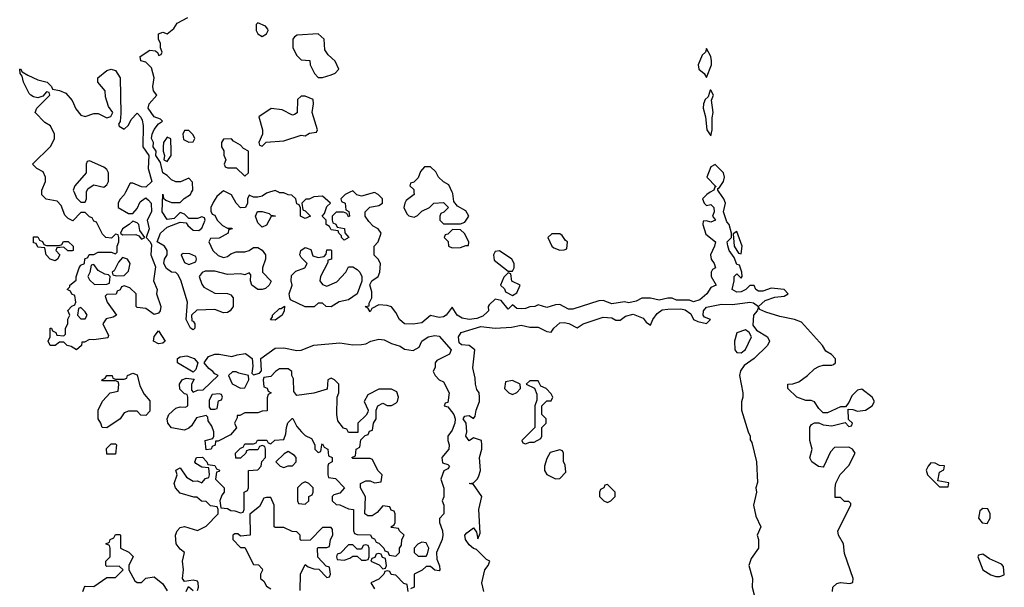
# Model space of a CAD drawing. Header units: inches. Extents: x 2601682 to 2755810, y 449311 to 584050.
# Tile 408 of 505: x 2675086 to 2679650, y 538169 to 540800. Entities that reach past the tile are written whole.
import ezdxf

# ---------------------------------------------------------------- set-up
doc = ezdxf.new("R2010")
doc.units = ezdxf.units.IN
doc.header["$MEASUREMENT"] = 0
doc.layers.add('C6573', color=7, linetype='Continuous')
doc.layers.add('C6574', color=7, linetype='Continuous')

msp = doc.modelspace()

# ---------------------------------------------------------------- linework, layer by layer
at = {"layer": 'C6573', "color": 2, "elevation": 10}
for points in [[(2675576.2, 540000), (2675570, 539988), (2675550, 539966), (2675542, 539950), (2675542, 539930), (2675590, 539902), (2675610, 539902), (2675630, 539924.7), (2675644.2, 539955.8), (2675667, 539973), (2675670, 539974), (2675683.8, 539963.8), (2675694.8, 539950), (2675696.3, 539910), (2675676.3, 539870), (2675686.8, 539830), (2675672, 539790), (2675690.9, 539770.9), (2675696.8, 539756.8), (2675694, 539710), (2675714.8, 539654.8), (2675706, 539590), (2675724, 539550), (2675720.7, 539530), (2675739.5, 539470), (2675737.1, 539450), (2675730, 539439.3), (2675710, 539434), (2675670, 539461.2), (2675630, 539466), (2675626, 539470), (2675626, 539530), (2675596.4, 539556.4), (2675570, 539566), (2675558, 539562), (2675552, 539548), (2675538, 539542), (2675532.7, 539527.3), (2675490, 539526), (2675482, 539518), (2675492, 539490), (2675534, 539430), (2675519.6, 539420.4), (2675486.4, 539413.6), (2675471.3, 539390), (2675496.9, 539336.9), (2675494.8, 539325.2), (2675430, 539315.3), (2675410, 539318), (2675386, 539306), (2675374, 539306), (2675372, 539290), (2675350, 539269.5), (2675324.7, 539284.7), (2675306, 539290), (2675290, 539306), (2675270, 539306), (2675250.9, 539289.1), (2675228, 539290), (2675218, 539310), (2675228, 539330), (2675228, 539370), (2675234, 539370), (2675238, 539358), (2675254, 539350), (2675258, 539338), (2675290, 539334), (2675298, 539342), (2675298, 539370), (2675308.7, 539390), (2675308.9, 539411.1), (2675318, 539430), (2675308.4, 539451.6), (2675327.3, 539472.7), (2675342, 539478), (2675346, 539490), (2675342, 539522), (2675327.3, 539527.3), (2675322, 539542), (2675306, 539550), (2675318, 539562), (2675318, 539570), (2675348, 539592), (2675348, 539608), (2675362, 539650), (2675370, 539662), (2675386, 539670), (2675388, 539692), (2675402, 539698), (2675408.4, 539711.6), (2675430, 539712), (2675450, 539722), (2675510, 539722), (2675530, 539714), (2675538, 539722), (2675538, 539750), (2675546, 539770), (2675546, 539790), (2675542, 539802), (2675530, 539806), (2675512, 539788), (2675486, 539790), (2675470, 539806), (2675442, 539862), (2675430, 539866), (2675422, 539882), (2675410, 539886), (2675390, 539906), (2675370, 539906), (2675331.6, 539868.4), (2675310, 539878), (2675294.6, 539894.6), (2675278, 539938), (2675259, 539959), (2675208.4, 539968.4), (2675188.4, 539988.4), (2675188.2, 540000)], [(2675338.4, 540000), (2675350, 539974), (2675370, 539954), (2675390, 539954), (2675395.3, 539970), (2675396.3, 540000)], [(2676022.9, 540000), (2675999.6, 539980.4), (2675983.6, 539956.4), (2675972, 539930), (2675972.7, 539912.7), (2675978, 539898), (2675990, 539894), (2676002, 539870), (2676025.4, 539845.4), (2676050, 539834), (2676070, 539834), (2676071.3, 539830), (2676054, 539826), (2676052, 539810), (2676010, 539788), (2675970, 539786), (2675962, 539770), (2675982, 539730), (2676006.4, 539706.4), (2676030, 539698), (2676050, 539702), (2676064.7, 539715.3), (2676090, 539724.7), (2676130, 539724.7), (2676149.2, 539730.8), (2676170, 539744.7), (2676190, 539744.7), (2676210, 539731.3), (2676226, 539710), (2676226, 539690), (2676211.3, 539650), (2676212, 539630), (2676251.3, 539588.7), (2676242, 539570), (2676225.4, 539554.6), (2676210, 539549), (2676190, 539549.2), (2676162, 539570), (2676155.3, 539590), (2676158, 539618), (2676150, 539626), (2676130, 539618), (2676110, 539622), (2676050, 539619), (2675990, 539634), (2675946, 539634), (2675931.1, 539628.9), (2675918, 539610), (2675930, 539574), (2675939.6, 539559.6), (2675990, 539532), (2676050, 539531.3), (2676065.4, 539525.4), (2676076, 539510), (2676074.8, 539470), (2676061, 539450), (2676050, 539442.7), (2676030, 539441.2), (2675990, 539457.2), (2675906.8, 539453.2), (2675882, 539430), (2675883.6, 539403.6), (2675890, 539402), (2675898, 539390), (2675898, 539370), (2675890, 539362), (2675878, 539370), (2675858, 539410), (2675864, 539490), (2675832.5, 539592.5), (2675819.3, 539619.3), (2675810, 539628.7), (2675790, 539629), (2675767.2, 539647.2), (2675754, 539670), (2675757.2, 539690), (2675769.2, 539710), (2675769.2, 539730), (2675757.2, 539750), (2675724, 539770), (2675739.3, 539810), (2675770, 539838), (2675830, 539862), (2675858, 539858), (2675865.4, 539845.4), (2675890, 539824.7), (2675916.4, 539823.6), (2675930, 539834), (2675946, 539870), (2675942, 539882), (2675930, 539886), (2675910, 539878), (2675870, 539878), (2675850, 539898), (2675830, 539906), (2675802, 539878), (2675770, 539874), (2675746.6, 539910), (2675750, 539991.3), (2675752.7, 539972.7), (2675763.6, 539963.6), (2675790, 539952), (2675830, 539952), (2675848.9, 539971.1), (2675878, 539990), (2675883, 540000)], [(2676244.7, 540000), (2676230, 539995.3), (2676210, 539982), (2676190, 539978), (2676170, 539978), (2676150, 539986), (2676142, 539970), (2676142, 539950), (2676132, 539930), (2676110, 539928), (2676089.1, 539949.1), (2676068.4, 539988.4), (2676043.1, 540000)], [(2676616.5, 540000), (2676594, 539990), (2676574, 539970), (2676578, 539958), (2676594, 539950), (2676598, 539918), (2676611.6, 539911.6), (2676614, 539890), (2676610, 539886), (2676602, 539902), (2676587.3, 539907.3), (2676552.7, 539907.3), (2676534, 539890), (2676534, 539870), (2676538, 539858), (2676552, 539852), (2676558, 539838), (2676592, 539832), (2676592.7, 539812.7), (2676611, 539790), (2676590, 539778), (2676578, 539790), (2676578, 539798), (2676566, 539810), (2676562, 539822), (2676530, 539826), (2676522, 539842), (2676506, 539850), (2676506, 539870), (2676488, 539890), (2676499, 539901), (2676510, 539934), (2676526, 539950), (2676490, 539982), (2676450, 539979), (2676428, 539968), (2676412, 539968), (2676394, 539950), (2676398, 539918), (2676410, 539914), (2676434, 539890), (2676410, 539878), (2676388, 539890), (2676387.3, 539927.3), (2676382, 539942), (2676370, 539946), (2676366, 539970), (2676347.3, 539987.3), (2676330, 539988), (2676310, 539998), (2676290, 539998), (2676286, 540000)], [(2678286.9, 540000), (2678271, 539990), (2678251, 539970), (2678258, 539950), (2678270, 539938), (2678290, 539942.8), (2678302.8, 539930), (2678304.7, 539910), (2678298, 539890), (2678311.3, 539870), (2678290, 539861.2), (2678270, 539868), (2678254, 539866), (2678252, 539850), (2678266.6, 539806.6), (2678311.3, 539770), (2678306.8, 539750), (2678287.7, 539710), (2678290.8, 539690), (2678304.7, 539670), (2678311.3, 539650), (2678298, 539642), (2678291.3, 539630), (2678291.3, 539610), (2678314, 539570), (2678290, 539558), (2678271, 539530), (2678238.5, 539501.5), (2678210, 539492.3), (2678190, 539499.5), (2678130, 539499.3), (2678110, 539509.3), (2678090, 539509.3), (2678050, 539499.3), (2678010, 539509.2), (2677970, 539509.2), (2677944, 539496), (2677910, 539487.6), (2677890, 539492.3), (2677830, 539483.7), (2677790, 539499), (2677770, 539497.2), (2677650, 539457.6), (2677630, 539458.4), (2677590, 539479.3), (2677570, 539479), (2677530, 539465.2), (2677490, 539478), (2677474, 539470), (2677450, 539469.4), (2677430, 539460.9), (2677410, 539459.3), (2677390, 539461.2), (2677370, 539478), (2677350, 539458), (2677318, 539498), (2677290, 539504), (2677262, 539478), (2677258, 539470), (2677258.8, 539450), (2677254.6, 539445.4), (2677233.5, 539426.5), (2677205.1, 539414.9), (2677170, 539409.6), (2677136.3, 539416.3), (2677113.2, 539430), (2677090, 539468), (2677062.8, 539430), (2677050, 539422), (2677030, 539419.5), (2676990, 539429.2), (2676950, 539394.5), (2676910, 539388), (2676869.8, 539389.8), (2676846.6, 539410), (2676830, 539442), (2676809.1, 539469.1), (2676790, 539475.3), (2676750, 539478), (2676718, 539462), (2676710, 539446), (2676702, 539462), (2676688, 539470), (2676706, 539474), (2676706, 539486), (2676718, 539510), (2676718, 539538), (2676708.4, 539571.6), (2676718, 539590), (2676748, 539610), (2676755.3, 539630), (2676758, 539670), (2676748, 539690), (2676729, 539709), (2676728.7, 539750), (2676748, 539770), (2676762, 539810), (2676748, 539830), (2676723.7, 539843.7), (2676704.1, 539864.1), (2676688, 539890), (2676688, 539910), (2676709, 539931), (2676750, 539938), (2676768, 539950), (2676768, 539970), (2676748, 539990), (2676730, 539999), (2676670, 539982), (2676648.4, 539988.4), (2676636.3, 540000)], [(2676913.4, 540000), (2676914, 539990), (2676878, 539962), (2676871.3, 539950), (2676866, 539930), (2676880.7, 539900.7), (2676890, 539891.3), (2676914.6, 539885.4), (2676930, 539892), (2676950, 539912), (2676986, 539930), (2677006, 539950), (2677050, 539952), (2677074, 539930), (2677052.7, 539907.3), (2677038, 539902), (2677034, 539890), (2677034, 539870), (2677050, 539854), (2677130, 539854), (2677150, 539862), (2677168, 539890), (2677154.6, 539914.6), (2677115.3, 539935.3), (2677098, 539958), (2677094, 539994), (2677091.3, 540000)], [(2677238, 538150), (2677228, 538190), (2677242, 538250), (2677258, 538270), (2677266, 538290), (2677250, 538298), (2677204, 538344), (2677190, 538349), (2677170, 538365.2), (2677152.7, 538390), (2677150, 538411.3), (2677158, 538422), (2677190, 538444.7), (2677204, 538424), (2677210, 538394), (2677220.4, 538419.6), (2677214, 538530), (2677228.7, 538590), (2677190, 538646), (2677169, 538650), (2677190, 538654), (2677208.4, 538671.6), (2677214.6, 538685.4), (2677222, 538710), (2677218, 538770), (2677228, 538810), (2677228, 538830), (2677226, 538850), (2677190, 538862), (2677170, 538848), (2677154, 538870), (2677159, 538890), (2677155.3, 538930), (2677142, 538950), (2677150, 538962), (2677156.4, 538963.6), (2677170, 538964.7), (2677190, 538952), (2677198, 538962), (2677202, 538990), (2677218, 539030), (2677218, 539050), (2677215.3, 539070), (2677205.2, 539085.2), (2677199, 539110), (2677198, 539138), (2677186.8, 539186.8), (2677195.3, 539270), (2677170, 539289.3), (2677133.4, 539293.4), (2677122.7, 539302.7), (2677119.6, 539330), (2677132.3, 539350), (2677222.8, 539377.2), (2677290, 539370.3), (2677365.7, 539374.3), (2677410, 539383.7), (2677450, 539374.9), (2677490, 539374.9), (2677530, 539354.8), (2677550, 539351.3), (2677561.2, 539370), (2677590, 539394.4), (2677610, 539397.1), (2677632.2, 539392.2), (2677670, 539371), (2677698, 539390), (2677790, 539421.3), (2677830, 539418.4), (2677850, 539407.7), (2677870, 539407.3), (2677894.5, 539425.5), (2677930, 539435.6), (2677976.2, 539416.2), (2677990, 539398), (2678010, 539384.7), (2678021.2, 539410), (2678041.6, 539438.4), (2678064.6, 539455.4), (2678090, 539458.9), (2678150, 539459.5), (2678170, 539455.5), (2678196.9, 539436.9), (2678210, 539411), (2678230, 539401), (2678270, 539392), (2678288, 539410), (2678260.9, 539420.9), (2678254, 539430), (2678256, 539450), (2678270, 539466.8), (2678338.6, 539481.4), (2678390, 539480.3), (2678470, 539490.6), (2678487.9, 539487.9), (2678510, 539471.3), (2678541.3, 539498.7), (2678586, 539514), (2678630, 539518.8), (2678648.7, 539530), (2678630, 539548.7), (2678585.4, 539554.6), (2678570, 539555.3), (2678530, 539541.2), (2678510, 539541.2), (2678499, 539550), (2678490, 539568), (2678470, 539568), (2678452, 539550), (2678430, 539539.3), (2678410, 539537.2), (2678388, 539550), (2678398, 539590), (2678398, 539610), (2678410, 539622), (2678430, 539602), (2678435.3, 539610), (2678434, 539630), (2678422, 539662), (2678410, 539666), (2678398, 539698), (2678375.3, 539730), (2678368, 539752), (2678366, 539770), (2678386, 539790), (2678386, 539810), (2678375.3, 539850), (2678363.7, 539863.7), (2678348, 539910), (2678357.2, 539950), (2678349.2, 539970), (2678328.8, 540000)], [(2678854, 538150), (2678855.3, 538170), (2678873.6, 538186.4), (2678890, 538191.3), (2678934, 538186), (2678948, 538192), (2678948.7, 538210), (2678910, 538326), (2678904, 538370), (2678882, 538410), (2678878, 538430), (2678938, 538550), (2678938, 538558), (2678930, 538566), (2678910, 538566), (2678890, 538586), (2678866, 538586), (2678866, 538630), (2678868.4, 538651.6), (2678888.4, 538691.6), (2678930, 538734), (2678958, 538790), (2678946, 538810), (2678930, 538818), (2678863.6, 538816.4), (2678843.6, 538796.4), (2678814, 538730), (2678810, 538726), (2678789.1, 538729.1), (2678758, 538750), (2678749, 538769), (2678759, 538810), (2678749.2, 538850), (2678749.1, 538910.9), (2678756.4, 538923.6), (2678770, 538932), (2678790, 538932), (2678810, 538922), (2678850, 538918), (2678912.7, 538932.7), (2678930, 538914), (2678942, 538918), (2678946, 538930), (2678927.3, 538947.3), (2678926, 538994), (2678947.3, 538992.7), (2678970, 538984.7), (2679006, 538990), (2679038, 539010), (2679048, 539030), (2679038, 539050), (2678990, 539088), (2678970, 539082), (2678942.8, 539057.2), (2678930, 539026), (2678914, 539006), (2678890, 539006), (2678830, 538978), (2678810, 538978), (2678790, 538998), (2678770, 539028), (2678754.6, 539034.6), (2678730, 539035.3), (2678688, 539050), (2678646, 539090), (2678646, 539110), (2678670, 539112), (2678698, 539122), (2678738, 539150), (2678770, 539182), (2678790, 539192), (2678810, 539198), (2678850, 539198), (2678858, 539202), (2678868, 539210), (2678867.3, 539227.3), (2678848.4, 539248.4), (2678823.1, 539263.1), (2678808, 539290), (2678710, 539397.2), (2678678, 539410), (2678610, 539423.7), (2678543.9, 539443.9), (2678517.2, 539457.2), (2678510, 539468), (2678504, 539450), (2678488.2, 539430), (2678484.7, 539384.7), (2678501, 539361), (2678552, 539330), (2678562, 539310), (2678552, 539290), (2678490.7, 539229.3), (2678443.5, 539196.5), (2678427.1, 539172.9), (2678422.8, 539150), (2678438, 539070), (2678438, 539050), (2678431.1, 539028.9), (2678431.3, 538990), (2678462, 538890), (2678472, 538870), (2678472.7, 538852.7), (2678479.6, 538839.6), (2678501, 538750), (2678505.4, 538654.6), (2678498, 538630), (2678502, 538610), (2678486.8, 538550), (2678498, 538498), (2678522, 538450), (2678504.7, 538410), (2678511.3, 538390), (2678511, 538350), (2678477.1, 538302.9), (2678466, 538270), (2678482.8, 538210), (2678481, 538170), (2678490, 538134)], [(2675910, 538154), (2675915.3, 538170), (2675914, 538190), (2675910, 538198), (2675890, 538202), (2675850, 538195.3), (2675841.2, 538210), (2675846, 538250), (2675840.9, 538290), (2675849.2, 538330), (2675830, 538346), (2675811.8, 538370), (2675807.8, 538410), (2675816.2, 538430), (2675830, 538445.5), (2675850.7, 538450.7), (2675910, 538432), (2675950, 538452), (2676006, 538510), (2676006, 538530), (2676002, 538542), (2675970, 538546), (2675950, 538566), (2675928.4, 538568.4), (2675907.3, 538587.3), (2675892.7, 538587.3), (2675830, 538605.6), (2675807.6, 538630), (2675801.6, 538650), (2675815.3, 538690), (2675810, 538712), (2675830, 538722), (2675859.8, 538679.8), (2675890, 538661), (2675910, 538662), (2675930, 538654), (2675947.3, 538672.7), (2675962, 538678), (2675966, 538690), (2675962, 538722), (2675930, 538726), (2675903.1, 538743.1), (2675898, 538750), (2675906, 538770), (2675932.7, 538772.7), (2675954, 538750), (2675958, 538738), (2675990, 538734), (2675998, 538718), (2676011.6, 538711.6), (2676010, 538706), (2675998, 538702), (2675994, 538670), (2676034, 538630), (2676034, 538610), (2676023.6, 538596.4), (2676014, 538570), (2676018, 538538), (2676050, 538534), (2676064.7, 538524.7), (2676083.6, 538523.6), (2676110, 538514), (2676122, 538518), (2676126, 538530), (2676126, 538610), (2676142, 538618), (2676146, 538630), (2676146, 538710), (2676190, 538714), (2676206, 538730), (2676208.4, 538751.6), (2676226, 538770), (2676226, 538810), (2676222, 538822), (2676210, 538826), (2676198, 538822), (2676190, 538806), (2676150, 538806), (2676138, 538802), (2676134, 538790), (2676110, 538768), (2676088, 538768), (2676086, 538790), (2676110, 538814), (2676122, 538818), (2676130, 538834), (2676170, 538834), (2676182, 538838), (2676188.4, 538851.6), (2676231.6, 538851.6), (2676238, 538838), (2676250, 538834), (2676268.4, 538851.6), (2676310, 538854), (2676320.4, 538879.6), (2676322, 538910), (2676328.4, 538931.6), (2676348.4, 538951.6), (2676351.6, 538951.6), (2676370, 538914), (2676392, 538890), (2676410, 538872), (2676438, 538858), (2676454, 538830), (2676454, 538810), (2676470, 538794), (2676482, 538798), (2676486, 538830), (2676490, 538834), (2676498, 538818), (2676514, 538810), (2676518, 538778), (2676534, 538770), (2676534, 538750), (2676518, 538742), (2676514, 538730), (2676514, 538690), (2676518, 538678), (2676550, 538674), (2676592, 538630), (2676570, 538606), (2676542, 538598), (2676534, 538590), (2676534, 538570), (2676552.7, 538552.7), (2676570, 538552), (2676610, 538532), (2676634, 538530), (2676634, 538430), (2676638, 538418), (2676650, 538414), (2676712.7, 538412.7), (2676718, 538398), (2676730, 538394), (2676738, 538378), (2676750, 538374), (2676762, 538362), (2676774, 538350), (2676778, 538338), (2676792.7, 538332.7), (2676798, 538318), (2676830, 538314), (2676846, 538330), (2676846, 538350), (2676856.4, 538363.6), (2676858, 538390), (2676868, 538410), (2676846, 538430), (2676842, 538442), (2676810, 538446), (2676806, 538450), (2676822, 538458), (2676826, 538470), (2676826, 538510), (2676822, 538522), (2676807.3, 538527.3), (2676802, 538542), (2676770, 538546), (2676743.6, 538516.4), (2676719.6, 538500.4), (2676700.4, 538500.4), (2676686, 538510), (2676688.4, 538588.4), (2676666, 538630), (2676666, 538650), (2676690, 538662), (2676710, 538662), (2676730, 538654), (2676762, 538658), (2676766, 538690), (2676746, 538710), (2676722, 538762), (2676710, 538766), (2676630, 538766), (2676626, 538770), (2676642, 538778), (2676646, 538810), (2676662, 538818), (2676667.3, 538852.7), (2676687.3, 538872.7), (2676702, 538878), (2676707.3, 538892.7), (2676722, 538898), (2676726, 538930), (2676738, 538950), (2676738, 538990), (2676746, 539010), (2676770, 539022), (2676790, 539012), (2676810, 539012), (2676830, 539022), (2676838, 539030), (2676842, 539050), (2676834.6, 539074.6), (2676810, 539088), (2676750, 539088), (2676699.6, 539060.4), (2676682, 539030), (2676702, 538990), (2676699.6, 538980.4), (2676692.7, 538967.3), (2676654, 538930), (2676652.7, 538887.3), (2676610, 538886), (2676602, 538902), (2676587.3, 538907.3), (2676560.4, 538940.4), (2676555.3, 538970), (2676558, 539050), (2676566, 539070), (2676566, 539110), (2676546, 539130), (2676530, 539138), (2676514, 539130), (2676512, 539088), (2676450, 539069), (2676370, 539058), (2676356.4, 539076.4), (2676355.3, 539135.3), (2676348, 539150), (2676348, 539170), (2676330, 539182), (2676290, 539182), (2676272, 539170), (2676250, 539146), (2676218, 539142), (2676214, 539130), (2676218, 539098), (2676232.7, 539092.7), (2676238, 539078), (2676252, 539070), (2676238, 539062), (2676232.7, 539047.3), (2676232.7, 538987.3), (2676210, 538986), (2676190, 538978), (2676130, 538978), (2676106, 538966), (2676094, 538966), (2676094, 538954), (2676082, 538930), (2676091.6, 538908.4), (2676063.6, 538876.4), (2676006, 538846), (2675994, 538846), (2675991.6, 538828.4), (2675978, 538822), (2675974, 538810), (2675950, 538806), (2675946, 538850), (2675982, 538858), (2675986, 538870), (2675986, 538890), (2675976.4, 538916.4), (2675960.4, 538940.4), (2675958, 538958), (2675950, 538966), (2675906, 538954), (2675882, 538918), (2675870, 538906), (2675850, 538898), (2675790, 538908.7), (2675773.2, 538930), (2675769.4, 538950), (2675778, 538970), (2675810, 538998.8), (2675830, 539006), (2675855.3, 539004.7), (2675866, 539010), (2675866, 539050), (2675862, 539062), (2675850, 539066), (2675828, 539088), (2675826, 539110), (2675839, 539130), (2675858, 539138), (2675894, 539134), (2675882, 539110), (2675882, 539082), (2675890, 539074), (2675910, 539082), (2675936.4, 539083.6), (2676006, 539150), (2675990, 539158), (2675982, 539170), (2675962.9, 539182.9), (2675941.2, 539210), (2675960.9, 539239.1), (2675989.8, 539250.2), (2676010, 539250.2), (2676070, 539238.4), (2676093.3, 539246.7), (2676132.4, 539252.4), (2676163, 539230), (2676166.4, 539193.6), (2676162, 539162), (2676170, 539154), (2676198, 539162), (2676207.3, 539172.7), (2676204, 539230), (2676270, 539276.9), (2676310, 539278.9), (2676370, 539267.3), (2676390, 539267.7), (2676450, 539291.3), (2676570, 539301.7), (2676630, 539292.4), (2676670, 539294.4), (2676690, 539297.1), (2676714, 539310), (2676750, 539319.5), (2676776, 539316), (2676810, 539299.1), (2676850, 539286.8), (2676870, 539273.4), (2676910, 539266), (2676937.5, 539282.5), (2676949.7, 539310.3), (2676979, 539330), (2677010, 539336.4), (2677030, 539332.4), (2677086, 539270), (2677078, 539250), (2677019.6, 539220.4), (2677012, 539210), (2677012, 539190), (2677002, 539170), (2677012, 539150), (2677031.1, 539131.1), (2677050, 539122), (2677076, 539070), (2677070, 539026), (2677058, 539022), (2677054, 539010), (2677070, 539006), (2677077.5, 538997.5), (2677098, 538970), (2677104.7, 538950), (2677102.8, 538930), (2677090, 538898), (2677071, 538870), (2677070.8, 538850), (2677077.3, 538830), (2677074.8, 538810), (2677042, 538770), (2677045.4, 538745.4), (2677070, 538738), (2677078, 538730), (2677070, 538718), (2677051.3, 538708.7), (2677038, 538670), (2677051.6, 538628.4), (2677051.3, 538588.7), (2677044.7, 538570), (2677052, 538550), (2677051.3, 538510), (2677032.7, 538487.3), (2677032, 538470), (2677046, 538430), (2677047.3, 538410), (2677044.9, 538390), (2677018, 538330), (2677019.6, 538299.6), (2677032, 538268), (2677034, 538250), (2677030, 538246), (2677010, 538248), (2676990, 538266), (2676970, 538266), (2676951.6, 538248.4), (2676914, 538230), (2676914, 538170), (2676898, 538162)], [(2676386, 538154), (2676388, 538230), (2676410, 538274), (2676423.6, 538263.6), (2676450, 538254), (2676472.7, 538252.7), (2676510, 538214), (2676522, 538218), (2676526, 538230), (2676522, 538262), (2676507.3, 538267.3), (2676468.4, 538308.4), (2676466, 538350), (2676470, 538354), (2676510, 538354), (2676522, 538358), (2676526, 538390), (2676538, 538410), (2676536.4, 538436.4), (2676530, 538446), (2676490, 538446), (2676432.7, 538387.3), (2676390, 538386), (2676386, 538390), (2676386, 538410), (2676370, 538426), (2676348.4, 538428.4), (2676310, 538446), (2676270, 538446), (2676266, 538450), (2676266, 538550), (2676250, 538586), (2676230, 538586), (2676218, 538582), (2676196.9, 538543.1), (2676152.7, 538507.3), (2676154, 538410), (2676110, 538406), (2676096.4, 538416.4), (2676083.6, 538416.4), (2676074, 538410), (2676074, 538390), (2676110, 538354), (2676130, 538354), (2676170, 538274), (2676192.7, 538272.7), (2676210, 538254), (2676211.6, 538248.4), (2676202, 538230), (2676202, 538210), (2676216.9, 538196.9), (2676230, 538174), (2676250, 538162)], [(2675378, 538150), (2675386, 538170), (2675390, 538174), (2675430, 538172), (2675490, 538214), (2675530, 538214), (2675566, 538250), (2675547.3, 538267.3), (2675490, 538266), (2675486, 538270), (2675486, 538290), (2675506, 538310), (2675506, 538350), (2675502, 538362), (2675486, 538370), (2675502, 538378), (2675506, 538390), (2675522, 538398), (2675530, 538414), (2675550, 538414), (2675554, 538410), (2675554, 538350), (2675591.6, 538331.6), (2675611.6, 538311.6), (2675592, 538270), (2675592, 538250), (2675619.6, 538199.6), (2675630, 538192), (2675650, 538192), (2675670, 538212), (2675710, 538218), (2675750, 538184.7), (2675770, 538152)], [(2676886, 538150), (2676882, 538182), (2676867.3, 538187.3), (2676830, 538226), (2676808.4, 538228.4), (2676802, 538242), (2676790, 538246), (2676778, 538242), (2676774, 538230), (2676750, 538206), (2676714, 538190), (2676730, 538162)], [(2675858, 538150), (2675868, 538172), (2675890, 538154)]]:
    msp.add_lwpolyline(points, dxfattribs=at)
for points in [[(2676210, 539838), (2676190, 539858), (2676179, 539890), (2676188.9, 539911.1), (2676210, 539911.3), (2676242, 539902), (2676250, 539894), (2676271.6, 539891.6), (2676270, 539889), (2676251.6, 539888.4), (2676230, 539848)], [(2675610, 539866), (2675594, 539850), (2675562, 539830), (2675554, 539810), (2675562, 539802), (2675623.6, 539803.6), (2675638, 539798), (2675650, 539782), (2675666, 539790), (2675643.1, 539823.1), (2675638, 539850), (2675630, 539858)], [(2675210, 539754), (2675270, 539754), (2675282, 539758), (2675288.4, 539771.6), (2675310, 539772), (2675334, 539750), (2675334, 539730), (2675330, 539728), (2675308.4, 539728.4), (2675290, 539746), (2675258, 539742), (2675254, 539730), (2675272, 539710), (2675262, 539690), (2675250, 539682), (2675228, 539690), (2675208, 539710), (2675202, 539742), (2675170, 539746), (2675162, 539762), (2675150, 539766), (2675150, 539794), (2675170, 539794), (2675178, 539778), (2675192, 539772), (2675198, 539758)], [(2677092.7, 539827.3), (2677070, 539806), (2677058, 539802), (2677054, 539790), (2677071.6, 539771.6), (2677074, 539750), (2677090, 539742), (2677130, 539744.7), (2677154, 539754), (2677166, 539754), (2677168, 539770), (2677148.4, 539808.4), (2677130, 539826)], [(2677590, 539808), (2677552.7, 539807.3), (2677534, 539790), (2677552, 539750), (2677562, 539742), (2677590, 539732), (2677610, 539734), (2677622, 539738), (2677626, 539770), (2677616.4, 539776.4), (2677600.4, 539800.4)], [(2678410, 539818), (2678392.7, 539807.3), (2678398, 539750), (2678418, 539718), (2678430, 539714), (2678435.3, 539750)], [(2676470, 539698), (2676498, 539702), (2676507.3, 539712.7), (2676510, 539734), (2676530, 539734), (2676532, 539730), (2676532, 539690), (2676514, 539686), (2676514, 539674), (2676481, 539610), (2676478, 539590), (2676490, 539572), (2676510, 539564.7), (2676555.5, 539584.5), (2676598, 539630), (2676610, 539654), (2676630, 539654), (2676650, 539642), (2676662, 539630), (2676672, 539610), (2676671.6, 539588.4), (2676650.8, 539529.2), (2676610, 539502), (2676567.1, 539492.9), (2676530, 539469), (2676506, 539470), (2676490, 539486), (2676470, 539486), (2676450.7, 539469.3), (2676409.3, 539469.3), (2676342, 539502), (2676338, 539510), (2676335.3, 539530), (2676348.7, 539570), (2676344, 539590), (2676345.6, 539614.4), (2676365.6, 539634.4), (2676408, 539650), (2676418, 539670), (2676390, 539698), (2676385.2, 539710), (2676389.3, 539730.7), (2676410, 539744.7), (2676434.8, 539734.8), (2676445.4, 539705.4)], [(2675562, 539698), (2675543.6, 539676.4), (2675523.6, 539636.4), (2675514, 539630), (2675518, 539618), (2675532.7, 539612.7), (2675570, 539614), (2675590, 539634), (2675598, 539670), (2675586, 539690)], [(2675843.6, 539716.4), (2675834, 539710), (2675850, 539674), (2675870, 539664.7), (2675902, 539678), (2675906, 539690), (2675902, 539702), (2675874.6, 539714.6)], [(2677310, 539728), (2677290, 539726), (2677282, 539710), (2677285.4, 539685.4), (2677350, 539634), (2677370, 539634), (2677378, 539650), (2677378, 539670), (2677368, 539690)], [(2675430, 539666), (2675418, 539662), (2675411.6, 539628.4), (2675402, 539610), (2675410, 539594), (2675432.7, 539572.7), (2675490, 539574), (2675502, 539578), (2675506, 539610), (2675498, 539618), (2675480.4, 539620.4), (2675450, 539638)], [(2677350, 539626), (2677330, 539606), (2677314, 539570), (2677332.7, 539552.7), (2677338, 539538), (2677370, 539522), (2677390, 539534), (2677406, 539570), (2677368, 539588), (2677362, 539622)], [(2675370, 539466), (2675358, 539462), (2675354, 539430), (2675370, 539414), (2675390, 539414), (2675398, 539430), (2675390, 539446)], [(2676270, 539408), (2676248.4, 539408.4), (2676258, 539422), (2676258, 539430), (2676290, 539462), (2676298, 539462), (2676312.7, 539472.7), (2676312, 539450), (2676302, 539430)], [(2675730, 539297), (2675707, 539310), (2675710, 539331.3), (2675730, 539358), (2675761, 539310), (2675750, 539301.2)], [(2678450, 539362), (2678410, 539348), (2678398.8, 539310), (2678401, 539270), (2678410, 539258), (2678430, 539256), (2678450, 539272), (2678478, 539330), (2678468, 539350)], [(2675890, 539166), (2675817, 539210), (2675817, 539230), (2675830, 539238), (2675861.3, 539241.3), (2675894, 539230), (2675911.3, 539210), (2675902, 539178)], [(2675670, 538966), (2675647.3, 538967.3), (2675630, 538986), (2675590, 538986), (2675570, 538978), (2675552, 538950), (2675490, 538908), (2675468, 538910), (2675462, 538930), (2675449.3, 538949.3), (2675449.2, 538990), (2675470, 539032), (2675506, 539070), (2675542, 539078), (2675546, 539110), (2675542, 539122), (2675530, 539126), (2675470, 539126), (2675466, 539130), (2675482, 539138), (2675490, 539151.3), (2675514, 539150), (2675518, 539138), (2675530, 539134), (2675570, 539134), (2675582, 539138), (2675586, 539150), (2675610, 539162), (2675630, 539154), (2675643.6, 539103.6), (2675663.6, 539063.6), (2675690, 539034), (2675690, 538986)], [(2676090, 539168), (2676072.7, 539167.3), (2676054, 539150), (2676071.6, 539111.6), (2676110, 539092), (2676130, 539094), (2676148, 539130), (2676146, 539150), (2676101.2, 539161.2)], [(2677370, 539128), (2677338, 539122), (2677334, 539090), (2677354, 539070), (2677370, 539062), (2677390, 539072), (2677408, 539090), (2677406, 539110)], [(2677490, 539126), (2677450, 539126), (2677434, 539110), (2677472.7, 539092.7), (2677483.6, 539063.6), (2677483.6, 539036.4), (2677474, 539010), (2677474, 538910), (2677414, 538850), (2677418, 538838), (2677430, 538834), (2677450, 538842), (2677470, 538842), (2677502, 538858), (2677506, 538870), (2677506, 538910), (2677526, 538930), (2677526, 538950), (2677506, 538970), (2677506, 539010), (2677530, 539034), (2677550, 539034), (2677558, 539050), (2677550, 539066), (2677526, 539090), (2677502, 539102)], [(2676010, 539066), (2675978, 539062), (2675963.6, 539036.4), (2675964.7, 539004.7), (2675970, 538994), (2675990, 538994), (2676002, 538998), (2676007.3, 539032.7), (2676022, 539038), (2676026, 539050), (2676022, 539062)], [(2675490, 538786), (2675488.4, 538811.6), (2675510, 538834), (2675530, 538834), (2675534, 538830), (2675530, 538786)], [(2676330, 538798), (2676311.6, 538788.4), (2676274, 538750), (2676294, 538730), (2676310, 538724.7), (2676330, 538732), (2676350, 538732), (2676368, 538750), (2676368, 538770), (2676360.4, 538780.4)], [(2677590, 538806), (2677545.4, 538794.6), (2677530, 538766), (2677518, 538730), (2677518, 538710), (2677530, 538692), (2677570, 538672), (2677590, 538674), (2677618, 538702), (2677614.6, 538734.6), (2677607.3, 538752.7), (2677606, 538790), (2677602, 538802)], [(2679310, 538746), (2679296.3, 538730), (2679288.5, 538711.5), (2679294, 538690), (2679350, 538634), (2679390, 538634), (2679392.9, 538652.9), (2679342, 538662), (2679350, 538702), (2679370, 538714), (2679372.5, 538732.5), (2679350, 538734), (2679330, 538743.7)], [(2676410, 538658), (2676394, 538650), (2676374, 538630), (2676374, 538570), (2676378, 538558), (2676410, 538554), (2676426, 538570), (2676426, 538590), (2676442, 538598), (2676446, 538610), (2676446, 538630), (2676426, 538650)], [(2677810, 538646), (2677798, 538642), (2677794, 538630), (2677778, 538622), (2677774, 538610), (2677774, 538590), (2677794, 538570), (2677810, 538562), (2677826, 538570), (2677846, 538590), (2677846, 538610)], [(2679550, 538534), (2679536, 538524), (2679531, 538490), (2679547.3, 538467.3), (2679570, 538464.7), (2679584, 538490), (2679584, 538510), (2679573.2, 538533.2)], [(2676950, 538378), (2676931.6, 538368.4), (2676914, 538350), (2676914, 538330), (2676932.7, 538312.7), (2676970, 538314), (2676976.4, 538323.6), (2676982, 538350), (2676970, 538375.3)], [(2676690, 538366), (2676678, 538362), (2676670, 538346), (2676650, 538346), (2676630, 538366), (2676610, 538366), (2676572.7, 538327.3), (2676558, 538322), (2676554, 538310), (2676558, 538298), (2676590, 538294), (2676616.4, 538303.6), (2676630, 538314), (2676650, 538314), (2676670, 538294), (2676690, 538294), (2676702, 538298), (2676706, 538310), (2676706, 538350), (2676702, 538362)], [(2676750, 538326), (2676738, 538322), (2676732.7, 538307.3), (2676718, 538302), (2676714, 538290), (2676752.7, 538272.7), (2676770, 538254), (2676782, 538258), (2676786, 538270), (2676782, 538302), (2676767.3, 538307.3), (2676762, 538322)], [(2679550, 538322), (2679530, 538318), (2679526.8, 538310), (2679550.7, 538250), (2679587.2, 538227.2), (2679610, 538219.3), (2679630, 538219.3), (2679650, 538226.8), (2679645.6, 538265.6), (2679636.5, 538276.5), (2679581.3, 538301.3)]]:
    msp.add_lwpolyline(points, close=True, dxfattribs=at)
at = {"layer": 'C6574', "color": 2, "elevation": 10}
for points in [[(2675883, 540000), (2675888, 540010), (2675887.3, 540047.3), (2675870, 540066), (2675831.6, 540048.4), (2675810, 540048), (2675790, 540058), (2675770, 540078), (2675749, 540090), (2675738, 540138), (2675717.2, 540170), (2675719, 540190), (2675704, 540210), (2675706, 540230), (2675697, 540250), (2675699.5, 540270), (2675710, 540291), (2675730, 540318), (2675748, 540330), (2675739, 540339), (2675710, 540349.3), (2675680.9, 540390), (2675686.6, 540410), (2675722, 540450), (2675706.6, 540470), (2675703.7, 540490), (2675709.2, 540530), (2675696.5, 540576.5), (2675670, 540602.7), (2675648, 540610), (2675644, 540630), (2675690, 540659.1), (2675716, 540656), (2675726, 540646), (2675730, 540634), (2675742, 540638), (2675746, 540650), (2675738, 540670), (2675738, 540690), (2675729, 540710), (2675730, 540734), (2675750, 540742), (2675770, 540734), (2675800.4, 540759.6), (2675816.4, 540783.6), (2675866, 540810)], [(2675188.2, 540000), (2675188, 540010), (2675206, 540050), (2675206, 540070), (2675194.6, 540094.6), (2675166, 540110), (2675146, 540130), (2675230, 540214), (2675248, 540250), (2675248, 540270), (2675228.4, 540308.4), (2675203.1, 540323.1), (2675158, 540370), (2675166, 540390), (2675226, 540450), (2675222, 540462), (2675210, 540466), (2675194, 540446), (2675170, 540438), (2675150, 540442), (2675138, 540450), (2675130, 540458), (2675104, 540510), (2675098, 540538), (2675088, 540550), (2675086, 540570), (2675090, 540572), (2675098, 540558), (2675123.6, 540543.6), (2675170, 540522), (2675214, 540510), (2675234, 540490), (2675238, 540478), (2675270, 540472), (2675299.8, 540459.8), (2675330, 540424.7), (2675346.8, 540386.8), (2675370, 540358), (2675390, 540351.3), (2675430, 540364.7), (2675450, 540364.7), (2675490, 540344.7), (2675508.4, 540351.6), (2675518, 540370), (2675498, 540398), (2675483.1, 540443.1), (2675482, 540470), (2675448, 540510), (2675448, 540530), (2675490, 540564.7), (2675510, 540571), (2675530, 540564.7), (2675551.3, 540530), (2675554.8, 540365.2), (2675551.3, 540328.7), (2675544.7, 540315.3), (2675546.4, 540306.4), (2675570, 540292), (2675590, 540311.3), (2675602.9, 540337.1), (2675630, 540366.8), (2675648.2, 540348.2), (2675654.4, 540334.4), (2675658.4, 540310), (2675657.3, 540210), (2675684, 540170), (2675681.6, 540110), (2675698.8, 540050), (2675670, 540024), (2675650, 540025.2), (2675610, 540042), (2675598, 540042), (2675576.2, 540000)], [(2675396.3, 540000), (2675396.4, 540003.6), (2675403.1, 540016.9), (2675430, 540034), (2675476.4, 540023.6), (2675490, 540034), (2675498, 540050), (2675498, 540090), (2675490, 540106), (2675476.4, 540116.4), (2675410, 540146), (2675398, 540142), (2675394, 540130), (2675394, 540090), (2675342, 540030), (2675334, 540010), (2675338.4, 540000)], [(2677091.3, 540000), (2677075.3, 540035.3), (2677050, 540048), (2677028, 540070), (2677014.6, 540094.6), (2676990, 540118), (2676962, 540118), (2676943.6, 540096.4), (2676932.7, 540067.3), (2676912.7, 540047.3), (2676898, 540042), (2676894, 540030), (2676912.7, 540012.7), (2676913.4, 540000)], [(2678328.8, 540000), (2678322, 540010), (2678322, 540018), (2678330, 540022), (2678348.7, 540050), (2678353.2, 540070), (2678349, 540090), (2678310, 540128.7), (2678290, 540118), (2678271, 540070), (2678314, 540026), (2678310, 540028), (2678302.8, 540010), (2678286.9, 540000)], [(2676043.1, 540000), (2676030, 540006), (2676022.9, 540000)], [(2676286, 540000), (2676270, 540008), (2676244.7, 540000)], [(2676636.3, 540000), (2676630, 540006), (2676616.5, 540000)]]:
    msp.add_lwpolyline(points, dxfattribs=at)
for points in [[(2676190, 540786), (2676182, 540778), (2676182, 540750), (2676190, 540734), (2676210, 540722), (2676230, 540734), (2676238, 540750), (2676236.4, 540756.4), (2676226, 540770)], [(2676470, 540734), (2676371.6, 540728.4), (2676359.6, 540720.4), (2676352, 540710), (2676352, 540670), (2676370, 540634), (2676390, 540614), (2676431.1, 540611.1), (2676432, 540590), (2676452, 540550), (2676470, 540532), (2676490, 540531.3), (2676530, 540544.7), (2676548.4, 540551.6), (2676566, 540570), (2676548.4, 540608.4), (2676516.4, 540636.4), (2676500.4, 540660.4), (2676498, 540710)], [(2678270, 540666), (2678264.7, 540650), (2678250, 540635.3), (2678230.6, 540590), (2678234, 540570), (2678258, 540550), (2678270, 540532), (2678292.3, 540590), (2678292.7, 540610), (2678289, 540630)], [(2678290, 540474), (2678287.1, 540472.9), (2678278, 540442), (2678264, 540430), (2678256, 540410), (2678254.8, 540390), (2678264.9, 540350), (2678271.3, 540290), (2678290, 540262), (2678296.2, 540290), (2678295.6, 540344.4), (2678300.9, 540370), (2678292.9, 540427.1), (2678302, 540450)], [(2676410, 540446), (2676390, 540446), (2676374, 540430), (2676372, 540368), (2676359.6, 540360.4), (2676350, 540358), (2676302, 540382), (2676251.1, 540388.9), (2676194, 540350), (2676211, 540290), (2676211.3, 540270), (2676194, 540230), (2676198, 540218), (2676210, 540214), (2676228, 540232), (2676310, 540238), (2676390, 540264.7), (2676410, 540262), (2676430, 540274), (2676462, 540278), (2676466, 540290), (2676442, 540370), (2676448, 540410), (2676446, 540430)], [(2675770, 540255.3), (2675752, 540230), (2675751.3, 540210), (2675751.3, 540190), (2675758, 540170), (2675754, 540150), (2675770, 540142), (2675788, 540170), (2675788.7, 540190), (2675787.3, 540247.3)], [(2675870, 540286), (2675850, 540286), (2675842, 540270), (2675845.4, 540245.4), (2675870, 540232), (2675890, 540234), (2675898, 540250), (2675890, 540266)], [(2676067.3, 540247.3), (2676030, 540246), (2676022, 540230), (2676022, 540210), (2676031.6, 540191.6), (2676032.7, 540172.7), (2676042, 540150), (2676034, 540130), (2676038, 540118), (2676050, 540114), (2676090, 540114), (2676130, 540074), (2676146, 540090), (2676146, 540190), (2676123.1, 540203.1), (2676110, 540218), (2676076.4, 540236.4)]]:
    msp.add_lwpolyline(points, close=True, dxfattribs=at)

doc.saveas('drawing.dxf')
